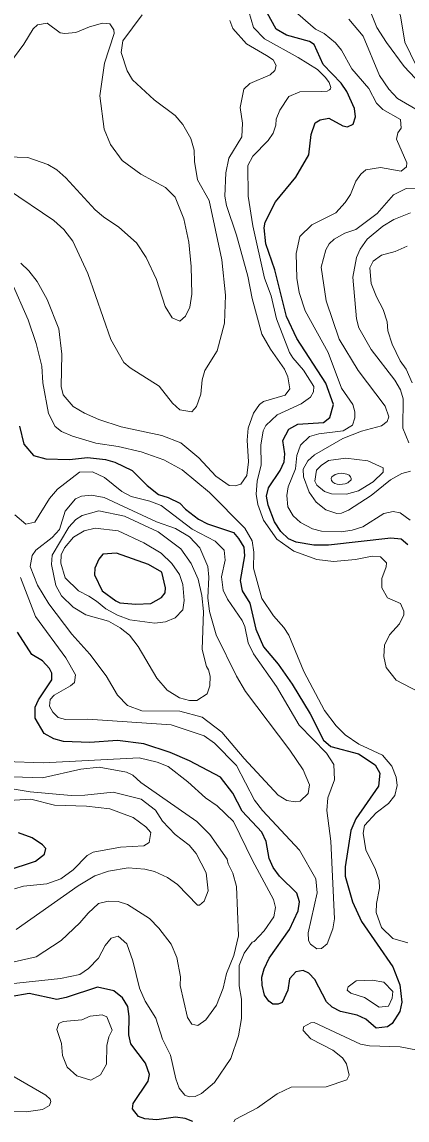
# Model space of a CAD drawing. Extents: x 673.6 to 698.9, y 7012 to 7040.1.
# Drawn here: x 693.135 to 694.046, y 7035.03 to 7037.628 of the extents above; entities that cross this region are included whole.
import ezdxf

# ---------------------------------------------------------------- set-up
doc = ezdxf.new("R2010")
doc.units = 0
doc.header["$LTSCALE"] = 0.032
doc.layers.add('1', color=7, linetype='Continuous', lineweight=25)
doc.layers.add('2', color=7, linetype='Continuous', lineweight=13)

msp = doc.modelspace()

# ---------------------------------------------------------------- linework, layer by layer
at = {"layer": '1'}
for points in [[(694.0473, 7036.3911), (694.0316, 7036.4043), (694.0074, 7036.4069), (693.8598, 7036.3902), (693.825, 7036.3904), (693.7835, 7036.3971), (693.7652, 7036.4055), (693.7471, 7036.4228), (693.7326, 7036.4454), (693.7169, 7036.4853), (693.7137, 7036.5063), (693.7178, 7036.526), (693.7455, 7036.5668), (693.7555, 7036.5872), (693.7564, 7036.6066), (693.7523, 7036.6378), (693.7662, 7036.6649), (693.7872, 7036.6764), (693.8479, 7036.6808), (693.8633, 7036.6925), (693.8721, 7036.7236), (693.8535, 7036.7739), (693.7853, 7036.8791), (693.7604, 7036.9316), (693.7334, 7037.0418), (693.712, 7037.1033), (693.708, 7037.1414), (693.7103, 7037.1549), (693.7343, 7037.203), (693.7824, 7037.2615), (693.8131, 7037.314), (693.8188, 7037.3622), (693.8282, 7037.3899), (693.8406, 7037.3972), (693.8604, 7037.4004), (693.8936, 7037.3824), (693.9046, 7037.38), (693.9181, 7037.3866), (693.9239, 7037.4037), (693.9214, 7037.4238), (693.9031, 7037.4637), (693.8901, 7037.4836), (693.8474, 7037.5279), (693.8261, 7037.5754), (693.8147, 7037.5822), (693.7609, 7037.5975), (693.736, 7037.6117), (693.7153, 7037.6502)], [(693.1293, 7036.6723), (693.1393, 7036.6297), (693.1623, 7036.6025), (693.1919, 7036.595), (693.2477, 7036.5934), (693.2904, 7036.5975), (693.3328, 7036.5927), (693.3545, 7036.5868), (693.3956, 7036.5671), (693.4316, 7036.5312), (693.4577, 7036.5099), (693.4811, 7036.503), (693.5087, 7036.4899), (693.5221, 7036.4753), (693.5525, 7036.452), (693.5742, 7036.4411), (693.6352, 7036.4203), (693.6475, 7036.4062), (693.6595, 7036.3854), (693.661, 7036.365), (693.6507, 7036.3066), (693.6559, 7036.2825), (693.6742, 7036.2532), (693.6879, 7036.1917), (693.7061, 7036.1501), (693.7413, 7036.1089), (693.7742, 7036.0613), (693.8165, 7035.9916), (693.8483, 7035.9288), (693.8652, 7035.9138), (693.9311, 7035.8966), (693.9699, 7035.8703), (693.9814, 7035.8505), (693.978, 7035.8199), (693.9246, 7035.7429), (693.9129, 7035.7151), (693.8994, 7035.6291), (693.8994, 7035.607), (693.9164, 7035.546), (693.9376, 7035.4997), (694.0117, 7035.3924), (694.0282, 7035.3497), (694.0332, 7035.3091), (694.0284, 7035.2872), (694.0105, 7035.2584), (693.9996, 7035.2507), (693.9723, 7035.2477), (693.9478, 7035.2691), (693.9278, 7035.2779), (693.8879, 7035.2866), (693.8689, 7035.2971), (693.8551, 7035.3099), (693.8278, 7035.3624), (693.8133, 7035.3777), (693.8004, 7035.3838), (693.7824, 7035.3808), (693.7676, 7035.3639), (693.7636, 7035.3375), (693.7501, 7035.308), (693.7408, 7035.304), (693.7282, 7035.304), (693.7188, 7035.3113), (693.709, 7035.3258), (693.7029, 7035.3493), (693.7026, 7035.3685), (693.7075, 7035.3876), (693.7196, 7035.4133), (693.7675, 7035.4808), (693.7882, 7035.5248), (693.7916, 7035.5465), (693.7848, 7035.5665), (693.7439, 7035.6074), (693.7291, 7035.6274), (693.7194, 7035.6488), (693.7129, 7035.6892), (693.7027, 7035.7111), (693.6558, 7035.7613), (693.6337, 7035.8033), (693.6043, 7035.8415), (693.5316, 7035.8803), (693.4857, 7035.9), (693.4232, 7035.9205), (693.3612, 7035.9278), (693.2958, 7035.9238), (693.2333, 7035.9261), (693.2107, 7035.9323)], [(693.2055, 7036.072), (693.2058, 7036.0877), (693.2, 7036.0987), (693.1836, 7036.1168), (693.1588, 7036.1319), (693.1244, 7036.1842)], [(693.2107, 7035.9323), (693.1874, 7035.9446), (693.1667, 7035.9812), (693.1667, 7036.0074), (693.1741, 7036.0241), (693.2055, 7036.072)], [(693.0978, 7035.6195), (693.1672, 7035.6427), (693.1888, 7035.6591), (693.1917, 7035.6722), (693.1836, 7035.6813), (693.1597, 7035.6977), (693.1274, 7035.7094)], [(693.5394, 7035.0263), (693.5209, 7035.0336), (693.4979, 7035.037), (693.4541, 7035.0305), (693.4255, 7035.0329), (693.4108, 7035.0386), (693.3966, 7035.0565), (693.3983, 7035.0693), (693.4337, 7035.1217), (693.4366, 7035.1381), (693.427, 7035.1649), (693.3929, 7035.2105), (693.3882, 7035.2313), (693.389, 7035.2753), (693.3855, 7035.2986), (693.3728, 7035.3194), (693.3521, 7035.336), (693.3139, 7035.3442), (693.2399, 7035.3199), (693.2178, 7035.3156), (693.1525, 7035.3293), (693.1071, 7035.3219)]]:
    msp.add_lwpolyline(points, dxfattribs=at)
msp.add_lwpolyline([(693.4345, 7036.3449), (693.3587, 7036.3712), (693.3264, 7036.3688), (693.3166, 7036.3572), (693.3072, 7036.3363), (693.3069, 7036.3201), (693.3252, 7036.2826), (693.357, 7036.2587), (693.3669, 7036.2541), (693.4042, 7036.2507), (693.4399, 7036.2527), (693.4651, 7036.2662), (693.4735, 7036.2779), (693.4745, 7036.2894), (693.4662, 7036.3262)], close=True, dxfattribs=at)
at = {"layer": '2'}
for points in [[(694.0675, 7037.5255), (694.0403, 7037.5805), (694.0302, 7037.6429), (694.0177, 7037.6732), (693.9942, 7037.7137), (693.9249, 7037.8129), (693.9036, 7037.8556), (693.9002, 7037.8886), (693.9032, 7037.9334), (693.9222, 7037.9783), (693.9421, 7038.0058), (693.9703, 7038.0358), (694.0166, 7038.0642), (694.0804, 7038.0879)], [(693.7755, 7037.6582), (693.8295, 7037.6116), (693.8498, 7037.6013), (693.8763, 7037.5787), (693.8903, 7037.5614), (693.9149, 7037.5172), (693.9556, 7037.4708), (693.9734, 7037.4365), (693.9884, 7037.4215), (694.0299, 7037.3978), (694.0316, 7037.3769), (694.024, 7037.366), (694.021, 7037.3514), (694.0449, 7037.2951), (694.044, 7037.2853), (694.0314, 7037.2756), (693.983, 7037.2837), (693.9481, 7037.2786), (693.936, 7037.2685), (693.9247, 7037.2519), (693.9119, 7037.22), (693.8995, 7037.201), (693.8772, 7037.1769), (693.8205, 7037.1481), (693.7918, 7037.1207), (693.7835, 7037.0803), (693.7852, 7037.0221), (693.7904, 7036.9884), (693.8049, 7036.9452), (693.8593, 7036.8462), (693.891, 7036.7621), (693.9174, 7036.7232), (693.9222, 7036.7059), (693.9224, 7036.6916), (693.9164, 7036.6744), (693.8946, 7036.6609), (693.8371, 7036.6541), (693.815, 7036.6476), (693.7934, 7036.6268), (693.7852, 7036.6029), (693.7819, 7036.5707), (693.7648, 7036.5284), (693.7617, 7036.5075), (693.7636, 7036.4814), (693.7764, 7036.4601), (693.7934, 7036.4436), (693.822, 7036.4288), (693.8431, 7036.4237), (693.8899, 7036.4217)], [(693.9567, 7037.6588), (693.9744, 7037.6154), (693.9968, 7037.5796), (694.0385, 7037.5234), (694.0651, 7037.4951)], [(693.1008, 7037.2324), (693.2102, 7037.1586), (693.234, 7037.1371), (693.2557, 7037.1098), (693.2907, 7037.0332), (693.345, 7036.877), (693.376, 7036.8228), (693.3913, 7036.8098), (693.4597, 7036.7668), (693.4915, 7036.726), (693.5081, 7036.7107), (693.5367, 7036.7062), (693.5482, 7036.7188), (693.5582, 7036.7476), (693.5614, 7036.7812), (693.5674, 7036.8038), (693.5964, 7036.8505), (693.6142, 7036.9155), (693.6166, 7036.982), (693.6075, 7037.0659), (693.578, 7037.2056), (693.5501, 7037.2545), (693.5428, 7037.2982), (693.542, 7037.3247), (693.5345, 7037.3527), (693.5154, 7037.3859), (693.4978, 7037.4067), (693.448, 7037.444), (693.3967, 7037.4914), (693.3838, 7037.5127), (693.3694, 7037.5562), (693.3734, 7037.5841), (693.4192, 7037.645)], [(693.6266, 7037.6318), (693.6334, 7037.6127), (693.6661, 7037.5768), (693.713, 7037.5488), (693.7292, 7037.5387), (693.7363, 7037.5253), (693.7334, 7037.5136), (693.7223, 7037.5031), (693.674, 7037.4824), (693.6595, 7037.469), (693.6512, 7037.4261), (693.6569, 7037.3889), (693.6553, 7037.3568), (693.6239, 7037.3061), (693.6174, 7037.2711), (693.6147, 7037.2162), (693.619, 7037.194), (693.6423, 7037.1237), (693.6694, 7037.0267), (693.6793, 7036.9741), (693.7027, 7036.8899), (693.7229, 7036.8545), (693.7557, 7036.8068), (693.7639, 7036.7884), (693.7687, 7036.7605), (693.7576, 7036.7454), (693.7065, 7036.7306), (693.6971, 7036.7231), (693.6823, 7036.703), (693.6702, 7036.6674), (693.6676, 7036.639)], [(693.7922, 7037.4631), (693.8425, 7037.4641), (693.8565, 7037.4648), (693.8623, 7037.4675), (693.8649, 7037.4698), (693.8656, 7037.4735), (693.8612, 7037.4853), (693.8529, 7037.4968), (693.834, 7037.5157), (693.7881, 7037.5444), (693.7088, 7037.5885), (693.6824, 7037.6155), (693.6718, 7037.6532)], [(693.9421, 7037.5948), (693.9076, 7037.6354)], [(693.0842, 7037.501), (693.1398, 7037.576), (693.1615, 7037.6124), (693.1716, 7037.6215), (693.1949, 7037.6255), (693.2257, 7037.603), (693.2366, 7037.601), (693.2628, 7037.6032), (693.2948, 7037.6167), (693.3254, 7037.6253), (693.3428, 7037.6238), (693.3527, 7037.6094), (693.3529, 7037.6012), (693.33, 7037.5306), (693.3193, 7037.4538), (693.3299, 7037.3745), (693.3445, 7037.3385), (693.3721, 7037.3006), (693.4166, 7037.2682), (693.4748, 7037.2366), (693.4975, 7037.2138), (693.5178, 7037.1628), (693.5294, 7037.107), (693.5353, 7037.05), (693.5369, 7036.9843), (693.5321, 7036.9537), (693.5221, 7036.9321), (693.5081, 7036.9207), (693.4901, 7036.9281), (693.4737, 7036.9551), (693.4531, 7037.0191), (693.4288, 7037.0711), (693.4059, 7037.1056), (693.3646, 7037.1429), (693.3278, 7037.167), (693.308, 7037.184), (693.2392, 7037.2593), (693.2177, 7037.2787), (693.196, 7037.2913), (693.1488, 7037.3076), (692.9976, 7037.3125)], [(694.0753, 7037.3986), (694.0758, 7037.4167), (694.0228, 7037.4471), (694.0024, 7037.4692), (693.9801, 7037.502), (693.9421, 7037.5948)], [(693.729, 7037.3652), (693.7358, 7037.3843), (693.736, 7037.398), (693.7445, 7037.4198), (693.766, 7037.4518), (693.7922, 7037.4631)], [(694.0727, 7036.0435), (694.02, 7036.0711), (693.9964, 7036.1005), (693.9906, 7036.1268), (693.9925, 7036.1538), (694.0041, 7036.1785), (694.0277, 7036.2043), (694.0383, 7036.2254), (694.0379, 7036.2343), (694.0301, 7036.2521), (693.9997, 7036.2656), (693.9858, 7036.289), (693.9863, 7036.3111), (693.9963, 7036.3387), (693.9967, 7036.3482), (693.9832, 7036.3631), (693.9634, 7036.364), (693.9235, 7036.3565), (693.8719, 7036.3519), (693.8325, 7036.3568), (693.7783, 7036.3758), (693.7378, 7036.4042), (693.7061, 7036.4492), (693.6927, 7036.4869), (693.689, 7036.5108), (693.6916, 7036.5416), (693.7004, 7036.5803), (693.7, 7036.6271), (693.7053, 7036.6611), (693.7118, 7036.6737), (693.7389, 7036.6991), (693.7954, 7036.7251), (693.8174, 7036.7408), (693.8246, 7036.7532), (693.8254, 7036.766), (693.8012, 7036.8048), (693.7755, 7036.8337), (693.7681, 7036.8462), (693.737, 7036.9257), (693.7242, 7036.98), (693.7087, 7037.0221), (693.6807, 7037.1462), (693.6702, 7037.216), (693.6693, 7037.2891), (693.681, 7037.3111), (693.7173, 7037.3478), (693.729, 7037.3652)], [(694.0534, 7036.5655), (694.033, 7036.5596), (694.0064, 7036.5453), (693.9608, 7036.5078), (693.9072, 7036.4733), (693.8907, 7036.4662), (693.8797, 7036.4653), (693.8535, 7036.4737), (693.8304, 7036.4923), (693.8141, 7036.5159), (693.8008, 7036.552), (693.8, 7036.5703), (693.8109, 7036.5896), (693.8265, 7036.6043), (693.8935, 7036.643), (693.938, 7036.6599), (693.9851, 7036.6729), (693.9983, 7036.6833), (694.0028, 7036.694), (693.9942, 7036.7194), (693.9297, 7036.8037), (693.8855, 7036.8778), (693.8544, 7036.9688), (693.8427, 7037.0483), (693.854, 7037.0895), (693.8618, 7037.1032), (693.8736, 7037.1141), (693.8985, 7037.1283), (693.9243, 7037.1376), (693.9752, 7037.1748), (694.0134, 7037.2192), (694.0433, 7037.2344), (694.0654, 7037.2337)], [(694.054, 7037.1766), (694.0146, 7037.1608), (693.9883, 7037.1452), (693.9514, 7037.1147), (693.9346, 7037.0911), (693.9259, 7037.0707), (693.9175, 7037.0244), (693.9258, 7036.9263), (693.9317, 7036.905), (693.9607, 7036.853), (694.0166, 7036.7811), (694.0299, 7036.7582), (694.0365, 7036.7368), (694.0358, 7036.6669), (694.05, 7036.6327)], [(694.0578, 7036.7745), (694.0433, 7036.8068), (694.0294, 7036.8265), (694.0101, 7036.8662), (694.0004, 7036.8979), (693.9988, 7036.9188), (693.9892, 7036.9478), (693.9731, 7036.9777), (693.961, 7037.0092), (693.9578, 7037.0464), (693.9655, 7037.0627), (693.9855, 7037.0765), (694.0178, 7037.0854), (694.0461, 7037.0979)], [(693.6248, 7036.5319), (693.5933, 7036.554), (693.5532, 7036.597), (693.5112, 7036.6322), (693.4657, 7036.6495), (693.3696, 7036.6706), (693.3167, 7036.6879), (693.2829, 7036.7025), (693.256, 7036.7184), (693.2323, 7036.7461), (693.2281, 7036.7661), (693.2296, 7036.8423), (693.2222, 7036.9024), (693.1948, 7036.972), (693.1711, 7037.0145), (693.1515, 7037.0396), (693.1326, 7037.0578)], [(693.1098, 7037.0147), (693.1495, 7036.9232), (693.1689, 7036.8676), (693.1819, 7036.8136), (693.1844, 7036.7746), (693.1976, 7036.7016), (693.2139, 7036.6713), (693.2289, 7036.6594), (693.255, 7036.6482), (693.3096, 7036.6318), (693.3624, 7036.6239), (693.4167, 7036.6116), (693.4709, 7036.592), (693.5136, 7036.5686), (693.5787, 7036.5148), (693.6618, 7036.4307), (693.6793, 7036.4005), (693.6832, 7036.3736), (693.6826, 7036.3363), (693.7027, 7036.2638), (693.73, 7036.2231), (693.7547, 7036.1957), (693.7664, 7036.1771), (693.8017, 7036.0918), (693.8503, 7035.9994), (693.8783, 7035.9629), (693.8996, 7035.9415), (693.9315, 7035.9198), (693.9873, 7035.8933), (694.0093, 7035.8673), (694.0199, 7035.8414), (694.0225, 7035.8214), (694.0165, 7035.7981), (694.0016, 7035.7787), (693.9723, 7035.7567), (693.9447, 7035.7274), (693.9421, 7035.7088), (693.9484, 7035.6695), (693.9713, 7035.6227), (693.9797, 7035.5965), (693.9807, 7035.5789), (693.9734, 7035.5423), (693.9726, 7035.5211), (693.9852, 7035.4854), (694.0124, 7035.4596), (694.0478, 7035.4496)], [(693.6676, 7036.639), (693.6709, 7036.5878), (693.6667, 7036.5553), (693.653, 7036.5347), (693.6392, 7036.531), (693.6248, 7036.5319)], [(693.1318, 7036.3142), (693.1674, 7036.2217), (693.2393, 7036.1237), (693.2616, 7036.0837), (693.2598, 7036.0657), (693.2503, 7036.0572), (693.2116, 7036.0354), (693.2022, 7036.0248), (693.2001, 7036.0091), (693.2085, 7035.9955), (693.2209, 7035.9828), (693.2382, 7035.9779), (693.2912, 7035.9787), (693.4876, 7035.9656), (693.5662, 7035.9394), (693.5906, 7035.9218), (693.6425, 7035.8693), (693.6847, 7035.7871), (693.7039, 7035.7624), (693.7915, 7035.6684), (693.8302, 7035.6011), (693.8329, 7035.5673), (693.8118, 7035.473), (693.8127, 7035.455), (693.8177, 7035.4465), (693.8327, 7035.4348), (693.8436, 7035.4358), (693.8571, 7035.4469), (693.8701, 7035.4821), (693.8739, 7035.5063), (693.8656, 7035.6899), (693.8558, 7035.7628), (693.8581, 7035.7925), (693.8739, 7035.8353), (693.8722, 7035.8715), (693.8548, 7035.8985), (693.7905, 7035.9646), (693.7368, 7036.0557), (693.6826, 7036.1329), (693.6703, 7036.1592), (693.6622, 7036.1977), (693.6561, 7036.2121), (693.621, 7036.2628), (693.611, 7036.284), (693.6069, 7036.3153), (693.6158, 7036.3551), (693.6129, 7036.3788), (693.5917, 7036.3998), (693.5376, 7036.4286), (693.4646, 7036.4841), (693.4375, 7036.4946), (693.393, 7036.5059), (693.3716, 7036.5173), (693.33, 7036.5503), (693.3016, 7036.5638), (693.2712, 7036.5628), (693.2189, 7036.5227), (693.2003, 7036.5008), (693.1654, 7036.4448), (693.1442, 7036.4399), (693.1181, 7036.4625)], [(693.8899, 7036.4217), (693.9155, 7036.4256), (693.9408, 7036.4339), (693.9904, 7036.4654), (694.013, 7036.47), (694.0294, 7036.467)], [(694.0294, 7036.467), (694.053, 7036.4496)], [(693.0892, 7035.8432), (693.1839, 7035.8397), (693.2744, 7035.8605), (693.3177, 7035.8652), (693.3825, 7035.853), (693.3972, 7035.8463), (693.4162, 7035.8289), (693.5485, 7035.7363), (693.5797, 7035.7059), (693.6206, 7035.6471), (693.6226, 7035.6366), (693.6339, 7035.6139), (693.6422, 7035.5824), (693.6472, 7035.4661), (693.6362, 7035.4192), (693.6189, 7035.3765), (693.6107, 7035.342), (693.5953, 7035.3018), (693.5701, 7035.2674), (693.551, 7035.2541), (693.5368, 7035.2567), (693.5266, 7035.273), (693.5092, 7035.3486), (693.5098, 7035.369), (693.5016, 7035.415), (693.4876, 7035.4462), (693.4587, 7035.4843), (693.4367, 7035.5069), (693.3849, 7035.5399), (693.3627, 7035.5473), (693.3394, 7035.5481), (693.3162, 7035.5427), (693.2917, 7035.5199), (693.2724, 7035.4964), (693.2277, 7035.4549), (693.1685, 7035.4166), (693.1166, 7035.4044)], [(693.1011, 7035.3517), (693.226, 7035.3649), (693.272, 7035.3747), (693.2927, 7035.3884), (693.3165, 7035.4132), (693.3322, 7035.4427), (693.3465, 7035.4603), (693.3624, 7035.4651), (693.3831, 7035.4473), (693.3972, 7035.4065), (693.4133, 7035.3422), (693.4261, 7035.3116), (693.4521, 7035.2708), (693.4678, 7035.2214), (693.486, 7035.1833), (693.4987, 7035.1275), (693.5067, 7035.1057), (693.5201, 7035.0889), (693.5304, 7035.0848), (693.5448, 7035.0858), (693.5595, 7035.0925), (693.5901, 7035.119), (693.6293, 7035.1758), (693.6475, 7035.2294), (693.6544, 7035.2701), (693.6544, 7035.3164), (693.6488, 7035.3473), (693.6488, 7035.3961), (693.6603, 7035.4249), (693.6794, 7035.4513), (693.6845, 7035.4526), (693.7077, 7035.4781), (693.7306, 7035.5107), (693.7343, 7035.5332), (693.7302, 7035.5517), (693.6803, 7035.6444), (693.6356, 7035.7361), (693.5964, 7035.7739), (693.5695, 7035.7923), (693.5273, 7035.8306), (693.4807, 7035.8663), (693.4552, 7035.8772), (693.4125, 7035.8868), (693.1864, 7035.8753), (693.0958, 7035.8786)], [(693.1218, 7035.4811), (693.2677, 7035.5845), (693.3076, 7035.6083), (693.3397, 7035.6188), (693.3862, 7035.627), (693.426, 7035.6236), (693.4485, 7035.6179), (693.4794, 7035.604), (693.5027, 7035.5874), (693.5499, 7035.5384), (693.5548, 7035.5388), (693.5656, 7035.5481), (693.5754, 7035.5725), (693.5707, 7035.6152), (693.5473, 7035.6609), (693.5307, 7035.6802), (693.4978, 7035.7057), (693.4673, 7035.7369), (693.4507, 7035.7634), (693.4173, 7035.7896), (693.3512, 7035.8062), (693.2842, 7035.7986), (693.2515, 7035.798), (693.1544, 7035.807), (693.0352, 7035.8265)], [(693.0781, 7035.7849), (693.1561, 7035.7897), (693.2119, 7035.7749), (693.2875, 7035.7724), (693.3427, 7035.7668), (693.398, 7035.7458), (693.4282, 7035.7242), (693.4396, 7035.7103), (693.4356, 7035.687), (693.4231, 7035.6788), (693.3681, 7035.6756), (693.3036, 7035.664), (693.2894, 7035.6563), (693.2562, 7035.6224), (693.2271, 7035.6008), (693.194, 7035.589), (693.1389, 7035.5834), (693.1172, 7035.577)], [(694.0905, 7035.1916), (694.0297, 7035.2031), (693.9569, 7035.2055), (693.9357, 7035.2098), (693.8263, 7035.2605), (693.8178, 7035.2604), (693.801, 7035.2504), (693.8, 7035.2416), (693.8178, 7035.2223), (693.8703, 7035.195), (693.8934, 7035.177), (693.9027, 7035.1634), (693.9087, 7035.1362), (693.9029, 7035.1253), (693.8544, 7035.1089), (693.772, 7035.1077), (693.7385, 7035.0917), (693.6924, 7035.0588), (693.6396, 7035.031), (693.6365, 7035.0259)]]:
    msp.add_lwpolyline(points, dxfattribs=at)
for points in [[(693.9532, 7036.59), (693.9888, 7036.5733), (693.9889, 7036.563), (693.9656, 7036.5405), (693.9311, 7036.5193), (693.9025, 7036.5113), (693.867, 7036.5121), (693.8503, 7036.5175), (693.8322, 7036.5325), (693.8279, 7036.542), (693.8319, 7036.5676), (693.8422, 7036.5789), (693.8603, 7036.5909), (693.9006, 7036.5959)], [(693.8759, 7036.5577), (693.8679, 7036.5524), (693.8664, 7036.548), (693.8672, 7036.543), (693.8703, 7036.5391), (693.8751, 7036.5361), (693.8802, 7036.5344), (693.8856, 7036.5342), (693.8932, 7036.5344), (693.8997, 7036.5352), (693.9055, 7036.5379), (693.9074, 7036.5391), (693.9133, 7036.5446), (693.9133, 7036.5483), (693.9118, 7036.5519), (693.9091, 7036.5558), (693.9036, 7036.5582), (693.8917, 7036.5611), (693.8846, 7036.5599)], [(693.2959, 7036.1321), (693.3346, 7036.0809), (693.3608, 7036.0358), (693.3846, 7036.0112), (693.4183, 7035.9985), (693.5083, 7035.9977), (693.5616, 7035.9837), (693.6074, 7035.9478), (693.6604, 7035.8853), (693.741, 7035.7989), (693.7612, 7035.7862), (693.7815, 7035.7832), (693.7933, 7035.7849), (693.8115, 7035.8024), (693.8147, 7035.8234), (693.8001, 7035.8588), (693.7683, 7035.9054), (693.6634, 7036.044), (693.6424, 7036.0803), (693.5942, 7036.1783), (693.5788, 7036.233), (693.5748, 7036.2661), (693.5773, 7036.3145), (693.5744, 7036.3399), (693.556, 7036.3844), (693.5312, 7036.4099), (693.498, 7036.43), (693.4529, 7036.4457), (693.3296, 7036.5031), (693.2993, 7036.5088), (693.2757, 7036.5063), (693.2616, 7036.4996), (693.2374, 7036.4707), (693.224, 7036.4278), (693.2069, 7036.4088), (693.168, 7036.3787), (693.159, 7036.3657), (693.1549, 7036.3402), (693.1723, 7036.2955), (693.1989, 7036.2515), (693.2529, 7036.1799)], [(693.286, 7036.2253), (693.3397, 7036.2105), (693.3672, 7036.1949), (693.3896, 7036.1771), (693.41, 7036.1507), (693.4539, 7036.0758), (693.4783, 7036.0474), (693.5075, 7036.029), (693.531, 7036.0224), (693.549, 7036.0224), (693.5729, 7036.0388), (693.5797, 7036.0576), (693.5799, 7036.0804), (693.5765, 7036.095), (693.5712, 7036.103), (693.5616, 7036.1431), (693.5641, 7036.2335), (693.5601, 7036.271), (693.5514, 7036.3098), (693.5353, 7036.3469), (693.5106, 7036.3814), (693.4569, 7036.4218), (693.3778, 7036.4593), (693.3171, 7036.4718), (693.2776, 7036.4603), (693.2623, 7036.451), (693.2458, 7036.433), (693.2066, 7036.367), (693.2051, 7036.3449), (693.2155, 7036.2947), (693.229, 7036.2702), (693.2562, 7036.2439)], [(693.2934, 7036.2698), (693.3113, 7036.2579), (693.3337, 7036.2399), (693.3607, 7036.2245), (693.3901, 7036.2139), (693.4495, 7036.2056), (693.4748, 7036.2089), (693.4978, 7036.2182), (693.5156, 7036.2373), (693.5189, 7036.2598), (693.5156, 7036.2976), (693.5074, 7036.3206), (693.4899, 7036.3472), (693.4646, 7036.3715), (693.4233, 7036.3956), (693.3627, 7036.4241), (693.3085, 7036.4307), (693.2826, 7036.4244), (693.2574, 7036.4091), (693.2359, 7036.3839), (693.2281, 7036.3674), (693.2272, 7036.3481), (693.237, 7036.3127), (693.269, 7036.2826)], [(693.963, 7035.3608), (693.9908, 7035.356), (694.0118, 7035.3344), (694.0104, 7035.3184), (694.0018, 7035.2993), (693.9799, 7035.2971), (693.9448, 7035.3203), (693.9128, 7035.3299), (693.9042, 7035.3371), (693.9061, 7035.3453), (693.9251, 7035.3597)], [(693.3485, 7035.2424), (693.3403, 7035.2266), (693.3357, 7035.2067), (693.3348, 7035.1623), (693.3211, 7035.137), (693.2984, 7035.1243), (693.2651, 7035.1345), (693.2424, 7035.1552), (693.2313, 7035.1828), (693.2288, 7035.2112), (693.2174, 7035.2444), (693.2226, 7035.2582), (693.2324, 7035.2632), (693.2771, 7035.2672), (693.2961, 7035.2755), (693.3249, 7035.2786), (693.3361, 7035.2746)], [(693.1021, 7035.1411), (693.0752, 7035.143), (693.059, 7035.1358), (693.0428, 7035.1222), (693.0266, 7035.0979), (693.0211, 7035.0776), (693.031, 7035.0615), (693.0452, 7035.0517), (693.1452, 7035.0493), (693.1836, 7035.0552), (693.2001, 7035.0645), (693.2032, 7035.0736), (693.2015, 7035.0797), (693.192, 7035.0892)]]:
    msp.add_lwpolyline(points, close=True, dxfattribs=at)

doc.saveas('drawing.dxf')
